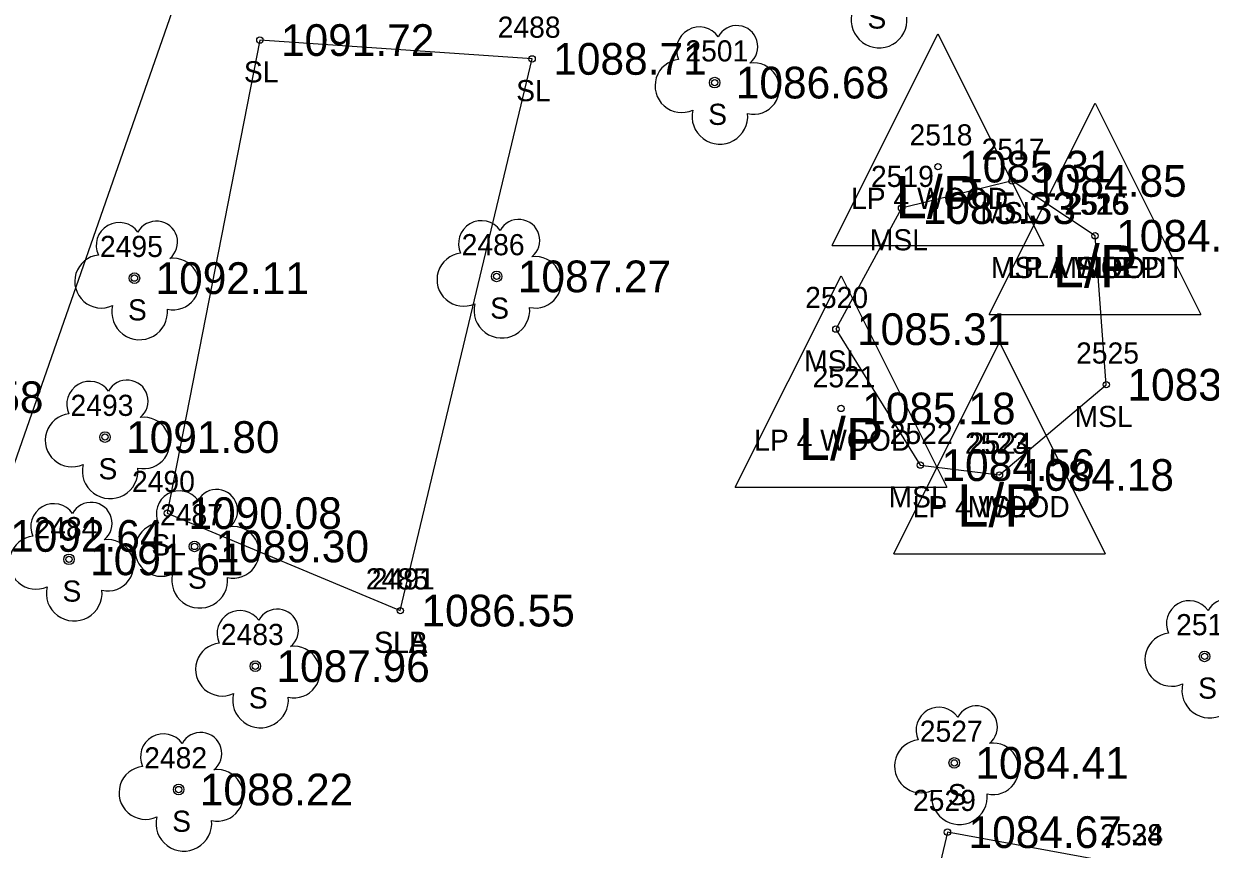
# Model space of a CAD drawing. Extents: x 1578957 to 1581675, y 1115963 to 1120391.
# Drawn here: x 1580765.1 to 1580821.2, y 1119396.4 to 1119435.5 of the extents above; entities that cross this region are included whole.
import ezdxf

# ---------------------------------------------------------------- set-up
doc = ezdxf.new("R2010")
doc.units = 0
for name, color, linetype in [('RD_EX_Misc', 7, 'Continuous'), ('RD_EX_Misc_txCode', 7, 'Continuous'), ('RD_EX_Road', 7, 'Continuous'), ('RD_EX_TX_DV_Prop_ELEV', 7, 'Continuous'), ('RD_EX_TX_Misc_ELEV', 7, 'Continuous'), ('RD_EX_TX_Road_ELEV', 7, 'Continuous'), ('RD_EX_TX_UT_ELEV', 7, 'Continuous'), ('RD_EX_TX_VEG_ELEV', 7, 'Continuous'), ('RD_EX_UT', 7, 'Continuous'), ('RD_EX_UT_txCode', 7, 'Continuous'), ('RD_EX_VEG', 7, 'Continuous'), ('RD_EX_VEG_txCode', 7, 'Continuous'), ('RD_SMD_Locator', 7, 'Continuous')]:
    doc.layers.add(name, color=color, linetype=linetype)

msp = doc.modelspace()

# ---------------------------------------------------------------- linework, layer by layer
at = {"layer": 'RD_EX_Misc'}
msp.add_lwpolyline([(1580815.768, 1119425.43), (1580811.85, 1119428.024), (1580806.62, 1119426.74), (1580803.513, 1119421.014), (1580807.506, 1119414.582), (1580811.248, 1119414.118), (1580816.302, 1119418.386), (1580815.768, 1119425.43)], dxfattribs=at)
at = {"layer": 'RD_EX_Road'}
msp.add_lwpolyline([(1580581.375, 1118900.878), (1580589.102, 1118945.81), (1580601.044, 1118995.6), (1580615.895, 1119040.132), (1580634.471, 1119087.48), (1580652.774, 1119131.832), (1580672.351, 1119178.255), (1580691.758, 1119225.324), (1580699.116, 1119242.472), (1580700.899, 1119243.149), (1580710.457, 1119268.629), (1580709.934, 1119269.059), (1580728.392, 1119317.405), (1580728.449, 1119317.416), (1580746.747, 1119365.264), (1580763.472, 1119411.236), (1580777.809, 1119452.251), (1580781.248, 1119456.558)], dxfattribs=at)
at = {"layer": 'RD_EX_UT'}
for p, q in [((1580803.342, 1119424.978), (1580808.342, 1119434.978)), ((1580808.342, 1119434.978), (1580813.342, 1119424.978)), ((1580810.768, 1119421.705), (1580815.768, 1119431.705)), ((1580815.768, 1119431.705), (1580820.768, 1119421.705)), ((1580803.342, 1119424.978), (1580813.342, 1119424.978)), ((1580798.76, 1119413.539), (1580803.76, 1119423.539)), ((1580803.76, 1119423.539), (1580808.76, 1119413.539)), ((1580810.768, 1119421.705), (1580820.768, 1119421.705)), ((1580806.248, 1119410.393), (1580811.248, 1119420.393)), ((1580811.248, 1119420.393), (1580816.248, 1119410.393)), ((1580798.76, 1119413.539), (1580808.76, 1119413.539)), ((1580806.248, 1119410.393), (1580816.248, 1119410.393))]:
    msp.add_line(p, q, dxfattribs=at)
at = {"layer": 'RD_EX_VEG'}
for points in [[(1580782.92, 1119407.703), (1580789.152, 1119433.796), (1580776.279, 1119434.685), (1580771.903, 1119412.312), (1580782.92, 1119407.703)], [(1580817.637, 1119395.604), (1580808.789, 1119397.227), (1580805.63, 1119383.786), (1580814.676, 1119380.576), (1580817.637, 1119395.604)]]:
    msp.add_lwpolyline(points, dxfattribs=at)
for centre in [(1580797.783, 1119432.674), (1580770.347, 1119423.427), (1580787.475, 1119423.509), (1580768.955, 1119415.911), (1580773.188, 1119410.738), (1580767.253, 1119410.127), (1580820.948, 1119405.538), (1580776.063, 1119405.075), (1580809.112, 1119400.5), (1580772.439, 1119399.242)]:
    msp.add_circle(centre, 0.25, dxfattribs=at)
for centre, radius, start, end in [((1580805.558, 1119435.633), 1.318, 166.8827, 5.7589), ((1580797.062, 1119434.221), 1.084, 34.9763, 204.756), ((1580798.829, 1119434.376), 0.995, 308.7626, 152.0467), ((1580796.22, 1119432.519), 1.257, 96.4518, 294.734), ((1580799.623, 1119432.395), 1.218, 256.5667, 98.1046), ((1580798.029, 1119431.078), 1.318, 166.8827, 5.7589), ((1580771.392, 1119425.129), 0.995, 308.7626, 152.0467), ((1580786.754, 1119425.057), 1.084, 34.9763, 204.756), ((1580788.52, 1119425.211), 0.995, 308.7626, 152.0467), ((1580769.626, 1119424.974), 1.084, 34.9763, 204.756), ((1580768.783, 1119423.271), 1.257, 96.4518, 294.734), ((1580785.911, 1119423.354), 1.257, 96.4518, 294.734), ((1580789.314, 1119423.23), 1.218, 256.5667, 98.1046), ((1580772.187, 1119423.148), 1.218, 256.5667, 98.1046), ((1580787.72, 1119421.913), 1.318, 166.8827, 5.7589), ((1580770.593, 1119421.831), 1.318, 166.8827, 5.7589), ((1580768.234, 1119417.459), 1.084, 34.9763, 204.756), ((1580770, 1119417.613), 0.995, 308.7626, 152.0467), ((1580767.391, 1119415.756), 1.257, 96.4518, 294.734), ((1580770.795, 1119415.632), 1.218, 256.5667, 98.1046), ((1580769.201, 1119414.315), 1.318, 166.8827, 5.7589), ((1580772.466, 1119412.285), 1.084, 34.9763, 204.756), ((1580774.233, 1119412.44), 0.995, 308.7626, 152.0467), ((1580766.532, 1119411.674), 1.084, 34.9763, 204.756), ((1580768.298, 1119411.829), 0.995, 308.7626, 152.0467), ((1580771.624, 1119410.582), 1.257, 96.4518, 294.734), ((1580775.027, 1119410.459), 1.218, 256.5667, 98.1046), ((1580765.689, 1119409.971), 1.257, 96.4518, 294.734), ((1580769.092, 1119409.847), 1.218, 256.5667, 98.1046), ((1580773.433, 1119409.142), 1.318, 166.8827, 5.7589), ((1580767.498, 1119408.53), 1.318, 166.8827, 5.7589), ((1580820.227, 1119407.085), 1.084, 34.9763, 204.756), ((1580821.994, 1119407.24), 0.995, 308.7626, 152.0467), ((1580775.342, 1119406.622), 1.084, 34.9763, 204.756), ((1580777.108, 1119406.777), 0.995, 308.7626, 152.0467), ((1580819.385, 1119405.382), 1.257, 96.4518, 294.734), ((1580774.499, 1119404.92), 1.257, 96.4518, 294.734), ((1580777.903, 1119404.796), 1.218, 256.5667, 98.1046), ((1580821.194, 1119403.942), 1.318, 166.8827, 5.7589), ((1580776.308, 1119403.479), 1.318, 166.8827, 5.7589), ((1580808.391, 1119402.047), 1.084, 34.9763, 204.756), ((1580810.157, 1119402.202), 0.995, 308.7626, 152.0467), ((1580771.718, 1119400.79), 1.084, 34.9763, 204.756), ((1580773.484, 1119400.944), 0.995, 308.7626, 152.0467), ((1580807.548, 1119400.344), 1.257, 96.4518, 294.734), ((1580810.951, 1119400.221), 1.218, 256.5667, 98.1046), ((1580770.875, 1119399.087), 1.257, 96.4518, 294.734), ((1580774.278, 1119398.963), 1.218, 256.5667, 98.1046), ((1580809.357, 1119398.904), 1.318, 166.8827, 5.7589), ((1580772.684, 1119397.646), 1.318, 166.8827, 5.7589)]:
    msp.add_arc(centre, radius, start, end, dxfattribs=at)
at = {"layer": 'RD_SMD_Locator'}
for centre in [(1580776.279, 1119434.685), (1580789.152, 1119433.796), (1580797.783, 1119432.674), (1580808.342, 1119428.702), (1580811.85, 1119428.024), (1580806.62, 1119426.74), (1580815.768, 1119425.43), (1580815.768, 1119425.43), (1580815.768, 1119425.43), (1580770.347, 1119423.427), (1580787.475, 1119423.509), (1580803.513, 1119421.014), (1580816.302, 1119418.386), (1580803.76, 1119417.263), (1580768.955, 1119415.911), (1580807.506, 1119414.582), (1580811.248, 1119414.118), (1580811.248, 1119414.118), (1580771.903, 1119412.312), (1580773.188, 1119410.738), (1580767.253, 1119410.127), (1580782.92, 1119407.703), (1580782.92, 1119407.703), (1580820.948, 1119405.538), (1580776.063, 1119405.075), (1580809.112, 1119400.5), (1580772.439, 1119399.242), (1580808.789, 1119397.227)]:
    msp.add_circle(centre, 0.15, dxfattribs=at)

# ---------------------------------------------------------------- texts
at = {"layer": 'RD_EX_Misc_txCode'}
for s, p in [('2517', (1580810.406, 1119429.024)), ('2519', (1580805.173, 1119427.74)), ('2516', (1580814.319, 1119426.43)), ('2526', (1580814.319, 1119426.43)), ('MSL', (1580810.348, 1119426.024)), ('MSL', (1580805.117, 1119424.74)), ('MSLA FIREPIT', (1580810.844, 1119423.43)), ('MSLB', (1580813.798, 1119423.43)), ('2520', (1580802.062, 1119422.014)), ('MSL', (1580802.011, 1119419.014)), ('2525', (1580814.873, 1119419.386)), ('MSL', (1580814.799, 1119416.386)), ('2522', (1580806.06, 1119415.582)), ('2524', (1580809.796, 1119415.118)), ('MSL', (1580806.004, 1119412.582)), ('MSL', (1580809.746, 1119412.118))]:
    msp.add_text(s, height=1, dxfattribs=at).set_placement(p)
at = {"layer": 'RD_EX_TX_DV_Prop_ELEV'}
msp.add_text('1092.58', height=1.5, dxfattribs=at).set_placement((1580758.796, 1119417.044))
at = {"layer": 'RD_EX_TX_Misc_ELEV'}
for s, p in [('1084.85', (1580812.85, 1119427.274)), ('1085.33', (1580807.62, 1119425.99)), ('1084.11', (1580816.768, 1119424.68)), ('1084.11', (1580816.768, 1119424.68)), ('1085.31', (1580804.513, 1119420.264)), ('1083.83', (1580817.302, 1119417.636)), ('1084.56', (1580808.506, 1119413.832)), ('1084.18', (1580812.248, 1119413.368))]:
    msp.add_text(s, height=1.5, dxfattribs=at).set_placement(p)
at = {"layer": 'RD_EX_TX_Road_ELEV'}
msp.add_text('1092.64', height=1.5, dxfattribs=at).set_placement((1580764.472, 1119410.486))
at = {"layer": 'RD_EX_TX_UT_ELEV'}
for s, p in [('1085.31', (1580809.342, 1119427.952)), ('1084.11', (1580816.768, 1119424.68)), ('1085.18', (1580804.76, 1119416.513)), ('1084.18', (1580812.248, 1119413.368))]:
    msp.add_text(s, height=1.5, dxfattribs=at).set_placement(p)
at = {"layer": 'RD_EX_TX_VEG_ELEV'}
for s, p in [('1091.72', (1580777.279, 1119433.935)), ('1088.71', (1580790.152, 1119433.046)), ('1086.68', (1580798.783, 1119431.924)), ('1092.11', (1580771.347, 1119422.677)), ('1087.27', (1580788.475, 1119422.759)), ('1091.80', (1580769.955, 1119415.161)), ('1090.08', (1580772.903, 1119411.562)), ('1089.30', (1580774.188, 1119409.988)), ('1091.61', (1580768.253, 1119409.377)), ('1086.55', (1580783.92, 1119406.953)), ('1086.55', (1580783.92, 1119406.953)), ('1087.96', (1580777.063, 1119404.325)), ('1084.41', (1580810.112, 1119399.75)), ('1088.22', (1580773.439, 1119398.492)), ('1084.67', (1580809.789, 1119396.477))]:
    msp.add_text(s, height=1.5, dxfattribs=at).set_placement(p)
at = {"layer": 'RD_EX_UT'}
for p in [(1580806.334, 1119426.259), (1580813.76, 1119422.987), (1580801.751, 1119414.82), (1580809.239, 1119411.675)]:
    msp.add_text('L/P', height=2, dxfattribs=at).set_placement(p)
at = {"layer": 'RD_EX_UT_txCode'}
for s, p in [('2518', (1580806.996, 1119429.702)), ('LP 4 WOOD', (1580804.232, 1119426.702)), ('2515', (1580814.422, 1119426.43)), ('LP 4 WOOD', (1580811.658, 1119423.43)), ('2521', (1580802.413, 1119418.263)), ('LP 4 WOOD', (1580799.65, 1119415.263)), ('2523', (1580809.618, 1119415.118)), ('LP 4 WOOD', (1580807.138, 1119412.118))]:
    msp.add_text(s, height=1, dxfattribs=at).set_placement(p)
at = {"layer": 'RD_EX_VEG_txCode'}
for s, p in [('S', (1580805.006, 1119435.229)), ('2488', (1580787.522, 1119434.796)), ('2501', (1580796.398, 1119433.674)), ('SL', (1580775.523, 1119432.685)), ('SL', (1580788.396, 1119431.796)), ('S', (1580797.476, 1119430.674)), ('2495', (1580768.717, 1119424.427)), ('2486', (1580785.821, 1119424.509)), ('S', (1580770.04, 1119421.427)), ('S', (1580787.168, 1119421.509)), ('2493', (1580767.325, 1119416.911)), ('S', (1580768.648, 1119413.911)), ('2490', (1580770.233, 1119413.312)), ('2487', (1580771.558, 1119411.738)), ('2484', (1580765.623, 1119411.127)), ('SL', (1580771.147, 1119410.312)), ('S', (1580772.88, 1119408.738)), ('2485', (1580781.29, 1119408.703)), ('2491', (1580781.574, 1119408.703)), ('S', (1580766.946, 1119408.127)), ('2483', (1580774.433, 1119406.075)), ('2514', (1580819.602, 1119406.538)), ('SLA', (1580781.676, 1119405.703)), ('SLB', (1580781.692, 1119405.703)), ('S', (1580820.641, 1119403.538)), ('S', (1580775.756, 1119403.075)), ('2527', (1580807.482, 1119401.5)), ('2482', (1580770.809, 1119400.242)), ('2529', (1580807.159, 1119398.227)), ('S', (1580808.805, 1119398.5)), ('S', (1580772.132, 1119397.242)), ('2528', (1580816.007, 1119396.604)), ('2534', (1580816.007, 1119396.604))]:
    msp.add_text(s, height=1, dxfattribs=at).set_placement(p)

doc.saveas('drawing.dxf')
